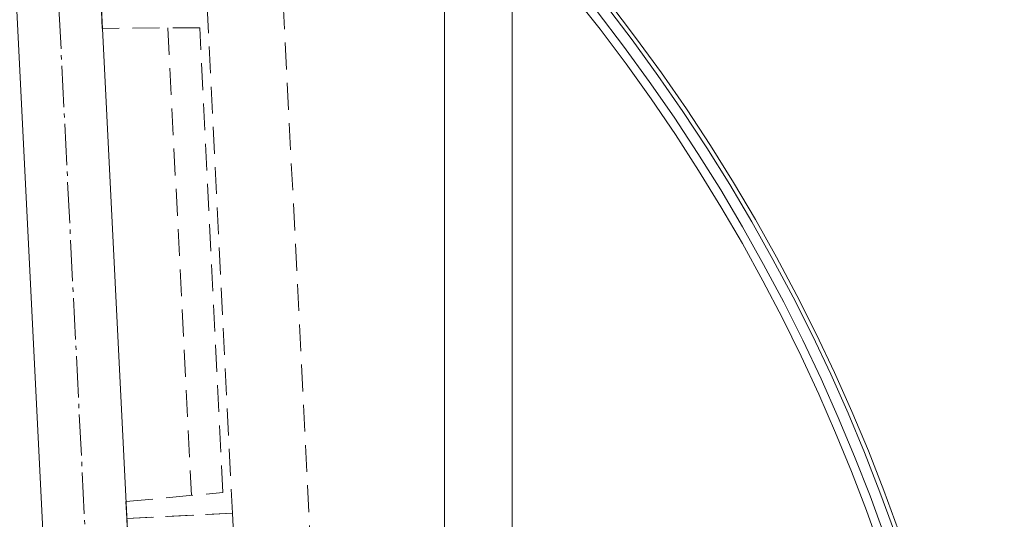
# Model space of a CAD drawing. Header units: millimetres. Extents: x -916886 to 3713765, y -2985421 to 1675785.
# Tile 91 of 656: x -43588 to -41262, y 92542 to 93723. Entities that reach past the tile are written whole.
import ezdxf

# ---------------------------------------------------------------- set-up
doc = ezdxf.new("R2010")
doc.units = ezdxf.units.MM
doc.linetypes.add('AM_DIN_G_W050', pattern=[13.75, 9.75, -1.5, 1, -1.5])
doc.linetypes.add('HIDDEN', pattern=[9.525, 6.35, -3.175])
for name, color, linetype, lineweight in [('A99_N_kce-pohl', 1, 'Continuous', 9), ('A99_N_kce-rez-sil', 6, 'Continuous', 18), ('A99_S_kce-pohl', 7, 'Continuous', 5), ('A99_S_kce-rez-ten', 7, 'Continuous', 9)]:
    doc.layers.add(name, color=color, linetype=linetype, lineweight=lineweight)

msp = doc.modelspace()

# ---------------------------------------------------------------- linework, layer by layer
at = {"layer": 'A99_N_kce-pohl', "lineweight": 5}
msp.add_lwpolyline([(-42425, 93792.5), (-42425, 91050)], dxfattribs=at)
at = {"layer": 'A99_N_kce-pohl', "linetype": 'Continuous', "lineweight": 5}
for radius, start, end in [(4410, 317.9079, 42.0921), (4355, 317.9045, 41.5692)]:
    msp.add_arc((-45672.5, 91050), radius, start, end, dxfattribs=at)
at = {"layer": 'A99_N_kce-rez-sil', "color": 1, "linetype": 'Continuous', "lineweight": 5}
for radius, start, end in [(4400, 317.9079, 42.0921), (4375, 317.906, 42.094)]:
    msp.add_arc((-45672.5, 91050), radius, start, end, dxfattribs=at)
at = {"layer": 'A99_S_kce-pohl', "color": 253, "linetype": 'AM_DIN_G_W050', "lineweight": 0, "ltscale": 10}
msp.add_lwpolyline([(-43359.9, 91045), (-43809.9, 100045)], dxfattribs=at)
at = {"layer": 'A99_S_kce-pohl', "lineweight": 5}
for points in [[(-43260, 91050), (-43710, 100050)], [(-43470.5, 91255.1), (-43601.3, 93871.5)]]:
    msp.add_lwpolyline(points, dxfattribs=at)
at = {"layer": 'A99_S_kce-rez-ten', "lineweight": 0}
msp.add_lwpolyline([(-42585, 88315), (-42585, 93792.5)], dxfattribs=at)
at = {"layer": 'A99_S_kce-rez-ten', "linetype": 'HIDDEN', "lineweight": 0, "ltscale": 10}
for points in [[(-42965.4, 93764.3), (-42829.8, 91050)], [(-43237.8, 93703.9), (-43182.5, 92598.8)]]:
    msp.add_lwpolyline(points, dxfattribs=at)
for points in [[(-43394.9, 93742.9), (-43145.2, 93755.3), (-43085.3, 92556.8), (-43335, 92544.4), (-43337, 92584.3), (-43107.8, 92605.8), (-43162.7, 93704.4), (-43392.9, 93702.9)], [(-43335, 92544.4), (-43085.3, 92556.8), (-43025.5, 91358.3), (-43275.1, 91345.9), (-43277.1, 91385.8), (-43047.9, 91407.3), (-43102.8, 92505.9), (-43333, 92504.4)]]:
    msp.add_lwpolyline(points, close=True, dxfattribs=at)

doc.saveas('drawing.dxf')
